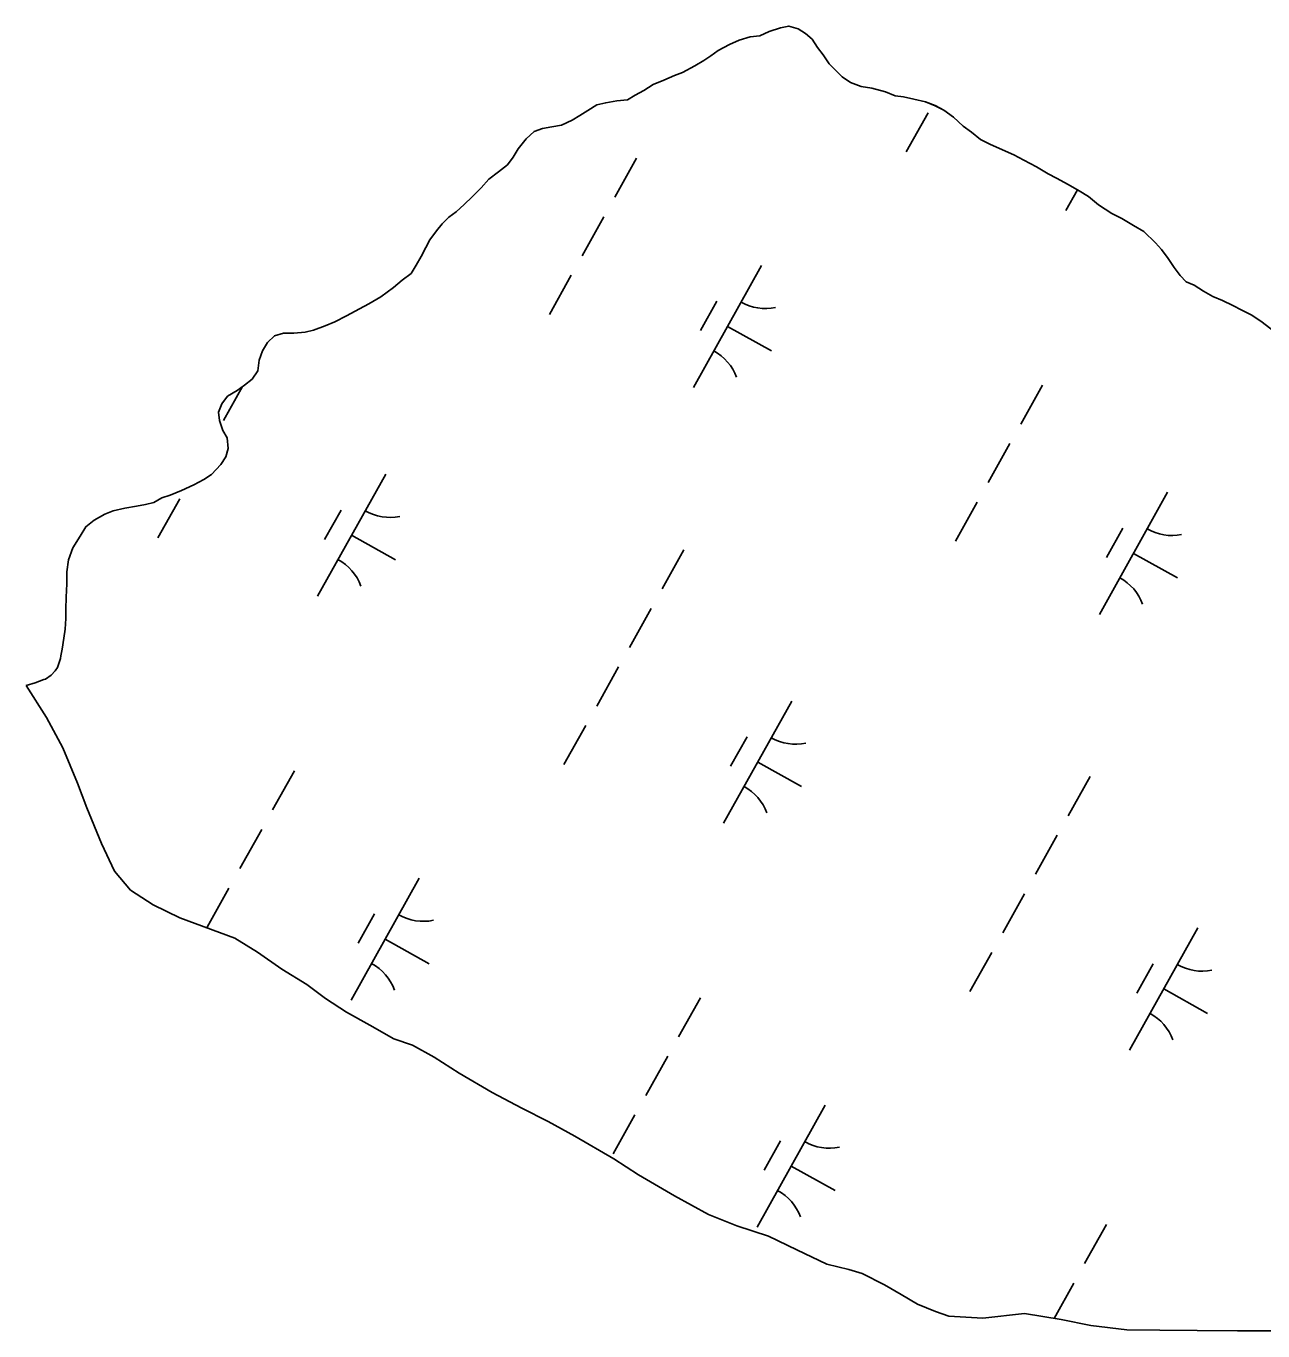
# Model space of a CAD drawing. Extents: x 3923531 to 3943530, y 207391 to 229799.
# Drawn here: x 3937631.4 to 3938073.8, y 216932.2 to 217398.7 of the extents above; entities that cross this region are included whole.
import ezdxf

# ---------------------------------------------------------------- set-up
doc = ezdxf.new("R2010")
doc.units = 0
doc.layers.add('V-TOPO-SHOR', color=7, linetype='Continuous')
doc.layers.add('V-WETL-SWMP', color=7, linetype='Continuous')

msp = doc.modelspace()

# ---------------------------------------------------------------- linework, layer by layer
at = {"layer": 'V-TOPO-SHOR'}
for points in [[(3937876.39, 217388.06), (3937879, 217390.02), (3937883.01, 217392.18), (3937886.42, 217393.74), (3937890.41, 217394.89), (3937893.81, 217395.26), (3937897.21, 217396.82), (3937901.21, 217398.17), (3937904.21, 217398.74), (3937907.59, 217397.7), (3937910.16, 217396.08), (3937912.54, 217394.06), (3937914.5, 217391.05), (3937916.46, 217388.44), (3937918.62, 217385.23), (3937920.99, 217382.81), (3937923.36, 217380.59), (3937926.33, 217378.57), (3937930.1, 217377.14), (3937933.88, 217376.5), (3937938.86, 217375.25), (3937942.23, 217373.82), (3937945.21, 217373.39), (3937948.99, 217372.56), (3937953.17, 217371.71), (3937956.55, 217370.29), (3937959.72, 217368.66), (3937963.08, 217366.23), (3937966.64, 217363), (3937969.6, 217360.78), (3937972.77, 217358.15), (3937976.14, 217356.52), (3937980.7, 217354.48), (3937984.67, 217352.65), (3937988.24, 217350.82), (3937992.8, 217348.38), (3937996.96, 217345.94), (3937999.94, 217344.32), (3938004.1, 217342.08), (3938008.06, 217339.85), (3938011.43, 217337.82), (3938014.99, 217334.79), (3938019.74, 217331.75), (3938023.31, 217329.92), (3938027.47, 217327.49), (3938031.24, 217325.25), (3938035.38, 217321.22), (3938037.55, 217318.81), (3938039.91, 217315.6), (3938042.07, 217312.38), (3938044.23, 217309.57), (3938046.4, 217307.35), (3938049.18, 217306.13), (3938052.55, 217303.9), (3938055.92, 217302.07), (3938059.29, 217300.64), (3938063.06, 217298.81), (3938066.23, 217297.18), (3938069.8, 217295.35), (3938073.56, 217292.92), (3938077.72, 217289.69)], [(3937631.44, 217162.93), (3937634.64, 217163.89), (3937637.84, 217165.06), (3937638.44, 217165.25), (3937640.45, 217166.62), (3937641.86, 217168.2), (3937642.67, 217169.39), (3937643.7, 217172.57), (3937643.91, 217173.56), (3937644.34, 217175.95), (3937644.98, 217179.93), (3937645.41, 217183.12), (3937645.65, 217186.9), (3937645.68, 217190.29), (3937645.72, 217194.48), (3937645.97, 217199.26), (3937646.02, 217203.65), (3937646.66, 217207.83), (3937648.1, 217212.2), (3937650.73, 217216.36), (3937652.76, 217219.72), (3937655.78, 217222.08), (3937659.59, 217224.24), (3937662.59, 217225.4), (3937666.79, 217226.36), (3937670.98, 217227.11), (3937674.18, 217227.68), (3937677.17, 217228.44), (3937679.98, 217230.01), (3937682.98, 217230.97), (3937686.99, 217232.73), (3937691.39, 217234.67), (3937695, 217236.63), (3937697.81, 217238.4), (3937701.04, 217241.95), (3937702.86, 217244.72), (3937703.69, 217247.71), (3937703.33, 217251.5), (3937701.76, 217254.1), (3937700.6, 217257.7), (3937700.23, 217260.7), (3937701.46, 217263.68), (3937703.48, 217266.45), (3937706.9, 217268.4), (3937709.51, 217270.37), (3937712.32, 217272.54), (3937714.34, 217275.51), (3937714.78, 217279.29), (3937716.01, 217282.66), (3937717.84, 217285.64), (3937720.25, 217288), (3937723.45, 217288.97), (3937727.24, 217288.93), (3937731.23, 217289.28), (3937734.23, 217290.05), (3937738.43, 217291.6), (3937741.84, 217292.96), (3937746.04, 217295.11), (3937750.66, 217297.66), (3937754.06, 217299.42), (3937758.28, 217301.96), (3937762.9, 217305.3), (3937765.91, 217307.87), (3937769.13, 217310.22), (3937770.95, 217313.2), (3937772.78, 217316.36), (3937774.41, 217319.54), (3937775.83, 217322.31), (3937778.25, 217325.48), (3937780.28, 217328.05), (3937782.69, 217330.42), (3937785.31, 217332.38), (3937788.12, 217334.95), (3937790.94, 217337.71), (3937794.16, 217340.86), (3937796.99, 217344.02), (3937800.41, 217346.58), (3937803.62, 217349.14), (3937805.64, 217351.91), (3937807.47, 217354.88), (3937810.29, 217358.44), (3937813.11, 217361), (3937816.12, 217362.17), (3937819.51, 217362.73), (3937822.91, 217363.3), (3937826.71, 217365.05), (3937829.52, 217366.81), (3937832.33, 217368.58), (3937835.54, 217370.54), (3937838.74, 217371.3), (3937842.73, 217372.06), (3937846.52, 217372.42), (3937849.33, 217373.99), (3937852.34, 217375.75), (3937855.75, 217377.9), (3937859.56, 217379.46), (3937863.36, 217381.02), (3937866.16, 217382.18), (3937870.57, 217384.53), (3937873.78, 217386.49), (3937876.39, 217388.06)], [(3937631.44, 217162.93), (3937638.7, 217151.49), (3937644.57, 217140.66), (3937649.82, 217128.05), (3937653.12, 217119.24), (3937658.37, 217106.43), (3937663.05, 217096.61), (3937668.76, 217089.78), (3937676.88, 217084.51), (3937686.4, 217079.83), (3937706.06, 217072.65), (3937714.19, 217067.58), (3937722.89, 217061.51), (3937731.81, 217056.03), (3937738.54, 217050.98)], [(3937738.54, 217050.98), (3937746.06, 217046.11), (3937754.38, 217041.44), (3937762.91, 217036.57), (3937769.66, 217034.31), (3937777.39, 217030.04), (3937786.3, 217024.37), (3937798.19, 217017.47), (3937808.7, 217011.78), (3937818.22, 217007.09), (3937827.73, 217001.81), (3937841.61, 216993.69), (3937850.52, 216988.02), (3937863.4, 216980.51), (3937875.49, 216973.8), (3937885.62, 216969.71), (3937896.94, 216966.01), (3937907.06, 216961.12), (3937917.77, 216956.02), (3937925.72, 216954.15), (3937930.49, 216952.7), (3937938.43, 216948.63), (3937944.37, 216945.18), (3937950.31, 216941.73), (3937956.67, 216939.07), (3937961.44, 216937.43), (3937973.59, 216936.71), (3937988.56, 216938.35), (3938001.69, 216936.21), (3938012.23, 216934.11), (3938025.18, 216932.58), (3938036.94, 216932.46), (3938050.29, 216932.32), (3938064.65, 216932.18), (3938077.61, 216932.24)]]:
    msp.add_lwpolyline(points, dxfattribs=at)
at = {"layer": 'V-WETL-SWMP'}
for p, q in [((3937886.42, 217393.74), (3937890.42, 217394.89)), ((3937890.42, 217394.89), (3937893.81, 217395.26)), ((3937893.81, 217395.26), (3937897.21, 217396.81)), ((3937897.21, 217396.81), (3937901.21, 217398.17)), ((3937901.21, 217398.17), (3937904.21, 217398.74)), ((3937904.21, 217398.74), (3937907.59, 217397.7)), ((3937907.59, 217397.7), (3937910.16, 217396.08)), ((3937910.16, 217396.08), (3937912.54, 217394.06)), ((3937876.39, 217388.06), (3937879, 217390.02)), ((3937879, 217390.02), (3937883.01, 217392.18)), ((3937883.01, 217392.18), (3937886.42, 217393.74)), ((3937912.54, 217394.06), (3937914.5, 217391.05)), ((3937914.5, 217391.05), (3937916.46, 217388.44)), ((3937870.57, 217384.53), (3937873.78, 217386.49)), ((3937873.78, 217386.49), (3937876.39, 217388.06)), ((3937916.46, 217388.44), (3937918.62, 217385.23)), ((3937918.62, 217385.23), (3937920.99, 217382.81)), ((3937859.56, 217379.46), (3937863.36, 217381.02)), ((3937863.36, 217381.02), (3937866.16, 217382.18)), ((3937866.16, 217382.18), (3937870.57, 217384.53)), ((3937920.99, 217382.81), (3937923.36, 217380.6)), ((3937923.36, 217380.6), (3937926.33, 217378.57)), ((3937849.33, 217373.99), (3937852.34, 217375.75)), ((3937852.34, 217375.75), (3937855.75, 217377.91)), ((3937855.75, 217377.91), (3937859.56, 217379.46)), ((3937926.33, 217378.57), (3937930.1, 217377.14)), ((3937930.1, 217377.14), (3937933.88, 217376.5)), ((3937933.88, 217376.5), (3937938.85, 217375.25)), ((3937835.54, 217370.54), (3937838.74, 217371.3)), ((3937838.74, 217371.3), (3937842.73, 217372.06)), ((3937842.73, 217372.06), (3937846.52, 217372.42)), ((3937846.52, 217372.42), (3937849.33, 217373.99)), ((3937938.85, 217375.25), (3937942.23, 217373.82)), ((3937942.23, 217373.82), (3937945.21, 217373.39)), ((3937945.21, 217373.39), (3937948.99, 217372.56)), ((3937948.99, 217372.56), (3937953.17, 217371.71)), ((3937953.17, 217371.71), (3937956.55, 217370.28)), ((3937826.71, 217365.05), (3937829.52, 217366.81)), ((3937829.52, 217366.81), (3937832.33, 217368.58)), ((3937832.33, 217368.58), (3937835.54, 217370.54)), ((3937954.01, 217367.71), (3937946.21, 217353.74)), ((3937956.55, 217370.28), (3937959.72, 217368.66)), ((3937959.72, 217368.66), (3937963.08, 217366.23)), ((3937963.08, 217366.23), (3937966.64, 217363)), ((3937813.11, 217361), (3937816.12, 217362.17)), ((3937816.12, 217362.17), (3937819.51, 217362.73)), ((3937819.51, 217362.73), (3937822.91, 217363.29)), ((3937822.91, 217363.29), (3937826.71, 217365.05)), ((3937966.64, 217363), (3937969.6, 217360.78)), ((3937807.47, 217354.88), (3937810.29, 217358.44)), ((3937810.29, 217358.44), (3937813.11, 217361)), ((3937969.6, 217360.78), (3937972.77, 217358.15)), ((3937972.77, 217358.15), (3937976.14, 217356.52)), ((3937805.64, 217351.91), (3937807.47, 217354.88)), ((3937976.14, 217356.52), (3937980.7, 217354.48)), ((3937980.7, 217354.48), (3937984.67, 217352.65)), ((3937984.67, 217352.65), (3937988.24, 217350.82)), ((3937800.4, 217346.58), (3937803.62, 217349.14)), ((3937803.62, 217349.14), (3937805.64, 217351.91)), ((3937849.79, 217351.53), (3937841.99, 217337.56)), ((3937988.24, 217350.82), (3937992.8, 217348.38)), ((3937992.8, 217348.38), (3937996.96, 217345.94)), ((3937794.17, 217340.86), (3937796.99, 217344.02)), ((3937796.99, 217344.02), (3937800.4, 217346.58)), ((3937996.96, 217345.94), (3937999.94, 217344.32)), ((3937999.94, 217344.32), (3938004.1, 217342.08)), ((3937790.94, 217337.71), (3937794.17, 217340.86)), ((3938007.42, 217340.21), (3938003.29, 217332.82)), ((3938004.1, 217342.08), (3938008.06, 217339.85)), ((3938008.06, 217339.85), (3938011.43, 217337.82)), ((3937785.31, 217332.38), (3937788.12, 217334.95)), ((3937788.12, 217334.95), (3937790.94, 217337.71)), ((3938011.43, 217337.82), (3938014.99, 217334.79)), ((3938014.99, 217334.79), (3938019.74, 217331.75)), ((3937780.28, 217328.05), (3937782.69, 217330.42)), ((3937782.69, 217330.42), (3937785.31, 217332.38)), ((3937838.09, 217330.57), (3937830.29, 217316.61)), ((3938019.74, 217331.75), (3938023.31, 217329.92)), ((3938023.31, 217329.92), (3938027.47, 217327.49)), ((3937775.83, 217322.32), (3937778.26, 217325.48)), ((3937778.26, 217325.48), (3937780.28, 217328.05)), ((3938027.47, 217327.49), (3938031.24, 217325.25)), ((3938031.24, 217325.25), (3938035.38, 217321.22)), ((3937772.78, 217316.37), (3937774.41, 217319.54)), ((3937774.41, 217319.54), (3937775.83, 217322.32)), ((3938035.38, 217321.22), (3938037.55, 217318.81)), ((3937770.95, 217313.2), (3937772.78, 217316.37)), ((3938037.55, 217318.81), (3938039.91, 217315.59)), ((3938039.91, 217315.59), (3938042.07, 217312.38)), ((3937765.91, 217307.86), (3937769.13, 217310.22)), ((3937769.13, 217310.22), (3937770.95, 217313.2)), ((3937894.47, 217313.16), (3937870.09, 217269.51)), ((3938042.07, 217312.38), (3938044.23, 217309.57)), ((3937762.9, 217305.3), (3937765.91, 217307.86)), ((3937826.38, 217309.62), (3937818.58, 217295.65)), ((3938044.23, 217309.57), (3938046.4, 217307.35)), ((3938046.4, 217307.35), (3938049.18, 217306.13)), ((3938049.18, 217306.13), (3938052.55, 217303.9)), ((3937754.06, 217299.42), (3937758.28, 217301.96)), ((3937758.28, 217301.96), (3937762.9, 217305.3)), ((3938052.55, 217303.9), (3938055.92, 217302.07)), ((3938055.92, 217302.07), (3938059.29, 217300.64)), ((3937746.04, 217295.11), (3937750.66, 217297.66)), ((3937750.66, 217297.66), (3937754.06, 217299.42)), ((3937878.47, 217300.34), (3937872.62, 217289.86)), ((3938059.29, 217300.64), (3938063.06, 217298.81)), ((3938063.06, 217298.81), (3938066.23, 217297.18)), ((3938066.23, 217297.18), (3938069.8, 217295.35)), ((3937734.23, 217290.05), (3937738.43, 217291.6)), ((3937738.43, 217291.6), (3937741.84, 217292.96)), ((3937741.84, 217292.96), (3937746.04, 217295.11)), ((3938069.8, 217295.35), (3938073.56, 217292.92)), ((3938073.56, 217292.92), (3938077.72, 217289.69)), ((3937717.84, 217285.64), (3937720.25, 217288)), ((3937720.25, 217288), (3937723.45, 217288.97)), ((3937723.45, 217288.97), (3937727.24, 217288.93)), ((3937727.24, 217288.93), (3937731.23, 217289.29)), ((3937731.23, 217289.29), (3937734.23, 217290.05)), ((3937882.28, 217291.34), (3937897.99, 217282.56)), ((3937714.78, 217279.29), (3937716.01, 217282.66)), ((3937716.01, 217282.66), (3937717.84, 217285.64)), ((3937714.34, 217275.51), (3937714.78, 217279.29)), ((3937712.32, 217272.54), (3937714.34, 217275.51)), ((3937708.8, 217269.84), (3937702.01, 217257.69)), ((3937703.48, 217266.45), (3937706.89, 217268.4)), ((3937706.89, 217268.4), (3937709.51, 217270.37)), ((3937709.51, 217270.37), (3937712.32, 217272.54)), ((3937995.01, 217270.4), (3937987.21, 217256.43)), ((3937700.23, 217260.7), (3937701.46, 217263.68)), ((3937701.46, 217263.68), (3937703.48, 217266.45)), ((3937700.6, 217257.71), (3937700.23, 217260.7)), ((3937701.76, 217254.1), (3937700.6, 217257.71)), ((3937703.33, 217251.5), (3937701.76, 217254.1)), ((3937703.69, 217247.71), (3937703.33, 217251.5)), ((3937702.86, 217244.72), (3937703.69, 217247.71)), ((3937983.3, 217249.45), (3937975.5, 217235.48)), ((3937697.81, 217238.4), (3937701.04, 217241.95)), ((3937701.04, 217241.95), (3937702.86, 217244.72)), ((3937691.39, 217234.68), (3937695, 217236.63)), ((3937695, 217236.63), (3937697.81, 217238.4)), ((3937760.07, 217238.51), (3937735.68, 217194.86)), ((3937679.98, 217230.01), (3937682.98, 217230.97)), ((3937682.98, 217230.97), (3937686.99, 217232.73)), ((3937686.99, 217232.73), (3937691.39, 217234.68)), ((3938039.69, 217232.04), (3938015.3, 217188.39)), ((3937662.59, 217225.4), (3937666.79, 217226.36)), ((3937666.79, 217226.36), (3937670.98, 217227.11)), ((3937670.98, 217227.11), (3937674.18, 217227.68)), ((3937674.18, 217227.68), (3937677.18, 217228.44)), ((3937677.18, 217228.44), (3937679.98, 217230.01)), ((3937686.4, 217229.75), (3937678.6, 217215.78)), ((3937971.6, 217228.5), (3937963.8, 217214.53)), ((3937652.76, 217219.72), (3937655.78, 217222.08)), ((3937655.78, 217222.08), (3937659.59, 217224.24)), ((3937659.59, 217224.24), (3937662.59, 217225.4)), ((3937744.07, 217225.69), (3937738.21, 217215.21)), ((3937650.73, 217216.36), (3937652.76, 217219.72)), ((3938023.68, 217219.21), (3938017.83, 217208.74)), ((3937646.66, 217207.83), (3937648.1, 217212.2)), ((3937648.1, 217212.2), (3937650.73, 217216.36)), ((3937747.87, 217216.69), (3937763.59, 217207.91)), ((3937646.02, 217203.65), (3937646.66, 217207.83)), ((3937866.73, 217211.48), (3937858.93, 217197.51)), ((3938027.49, 217210.21), (3938043.21, 217201.43)), ((3937645.97, 217199.26), (3937646.02, 217203.65)), ((3937645.72, 217194.48), (3937645.97, 217199.26)), ((3937645.68, 217190.29), (3937645.72, 217194.48)), ((3937645.65, 217186.9), (3937645.68, 217190.29)), ((3937855.03, 217190.53), (3937847.22, 217176.56)), ((3937645.41, 217183.12), (3937645.65, 217186.9)), ((3937644.34, 217175.95), (3937644.98, 217179.93)), ((3937644.98, 217179.93), (3937645.41, 217183.12)), ((3937643.91, 217173.57), (3937644.34, 217175.95)), ((3937642.67, 217169.39), (3937643.7, 217172.57)), ((3937643.7, 217172.57), (3937643.91, 217173.57)), ((3937638.44, 217165.25), (3937640.45, 217166.62)), ((3937640.45, 217166.62), (3937641.86, 217168.2)), ((3937641.86, 217168.2), (3937642.67, 217169.39)), ((3937843.32, 217169.58), (3937835.52, 217155.61)), ((3937631.44, 217162.93), (3937634.64, 217163.89)), ((3937638.7, 217151.49), (3937631.44, 217162.93)), ((3937634.64, 217163.89), (3937637.84, 217165.06)), ((3937637.84, 217165.06), (3937638.44, 217165.25)), ((3937905.28, 217157.39), (3937880.9, 217113.74)), ((3937644.57, 217140.66), (3937638.7, 217151.49)), ((3937831.62, 217148.63), (3937823.81, 217134.66)), ((3937889.28, 217144.57), (3937883.43, 217134.09)), ((3937649.82, 217128.05), (3937644.57, 217140.66)), ((3937893.09, 217135.56), (3937908.8, 217126.79)), ((3937727.4, 217132.44), (3937719.6, 217118.47)), ((3938011.95, 217130.36), (3938004.14, 217116.39)), ((3937653.12, 217119.24), (3937649.82, 217128.05)), ((3937658.37, 217106.43), (3937653.12, 217119.24)), ((3937715.7, 217111.49), (3937707.89, 217097.52)), ((3937663.05, 217096.61), (3937658.37, 217106.43)), ((3938000.24, 217109.41), (3937992.44, 217095.44)), ((3937668.76, 217089.78), (3937663.05, 217096.61)), ((3937772.08, 217094.08), (3937747.7, 217050.43)), ((3937676.88, 217084.51), (3937668.76, 217089.78)), ((3937703.99, 217090.54), (3937696.19, 217076.57)), ((3937988.54, 217088.45), (3937980.73, 217074.49)), ((3937686.4, 217079.83), (3937676.88, 217084.51)), ((3937706.06, 217072.65), (3937686.4, 217079.83)), ((3937756.08, 217081.25), (3937750.23, 217070.78)), ((3937714.19, 217067.58), (3937706.06, 217072.65)), ((3937759.89, 217072.25), (3937775.6, 217063.47)), ((3938050.49, 217076.27), (3938026.11, 217032.61)), ((3937722.89, 217061.51), (3937714.19, 217067.58)), ((3937976.83, 217067.5), (3937969.03, 217053.53)), ((3938034.49, 217063.44), (3938028.64, 217052.96)), ((3937731.81, 217056.03), (3937722.89, 217061.51)), ((3937738.53, 217050.98), (3937731.81, 217056.03)), ((3938038.3, 217054.44), (3938054.02, 217045.66)), ((3937746.06, 217046.11), (3937738.53, 217050.98)), ((3937872.62, 217051.32), (3937864.81, 217037.35)), ((3937754.38, 217041.44), (3937746.06, 217046.11)), ((3937762.91, 217036.57), (3937754.38, 217041.44)), ((3937769.66, 217034.31), (3937762.91, 217036.57)), ((3937777.39, 217030.04), (3937769.66, 217034.31)), ((3937860.91, 217030.37), (3937853.11, 217016.4)), ((3937786.3, 217024.37), (3937777.39, 217030.04)), ((3937798.19, 217017.47), (3937786.3, 217024.37)), ((3937808.7, 217011.78), (3937798.19, 217017.47)), ((3937818.22, 217007.09), (3937808.7, 217011.78)), ((3937917.29, 217012.95), (3937892.91, 216969.3)), ((3937827.73, 217001.81), (3937818.22, 217007.09)), ((3937849.21, 217009.41), (3937841.4, 216995.45)), ((3937841.61, 216993.69), (3937827.73, 217001.81)), ((3937901.29, 217000.13), (3937895.44, 216989.65)), ((3937850.52, 216988.02), (3937841.61, 216993.69)), ((3937905.1, 216991.13), (3937920.82, 216982.35)), ((3937863.4, 216980.51), (3937850.52, 216988.02)), ((3937875.49, 216973.81), (3937863.4, 216980.51)), ((3937885.62, 216969.71), (3937875.49, 216973.81)), ((3937896.94, 216966.01), (3937885.62, 216969.71)), ((3938017.83, 216970.19), (3938010.03, 216956.23)), ((3937907.06, 216961.12), (3937896.94, 216966.01)), ((3937917.77, 216956.02), (3937907.06, 216961.12)), ((3937925.72, 216954.15), (3937917.77, 216956.02)), ((3937930.49, 216952.7), (3937925.72, 216954.15)), ((3937938.43, 216948.63), (3937930.49, 216952.7)), ((3937944.37, 216945.18), (3937938.43, 216948.63)), ((3938006.12, 216949.24), (3937999.08, 216936.64)), ((3937950.31, 216941.73), (3937944.37, 216945.18)), ((3937956.67, 216939.07), (3937950.31, 216941.73)), ((3937961.44, 216937.43), (3937956.67, 216939.07)), ((3937973.59, 216936.71), (3937961.44, 216937.43)), ((3937988.56, 216938.35), (3937973.59, 216936.71)), ((3938001.69, 216936.21), (3937988.56, 216938.35)), ((3938012.24, 216934.11), (3938001.69, 216936.21)), ((3938025.18, 216932.58), (3938012.24, 216934.11)), ((3938036.94, 216932.46), (3938025.18, 216932.58)), ((3938050.29, 216932.32), (3938036.94, 216932.46)), ((3938064.65, 216932.18), (3938050.29, 216932.32)), ((3938077.61, 216932.24), (3938064.65, 216932.18))]:
    msp.add_line(p, q, dxfattribs=at)
for centre, start, end in [((3937895.96, 217315.33), 240.0381, 281.5817), ((3937869.02, 217267.11), 20.0381, 61.5817), ((3937761.55, 217240.69), 240.0381, 281.5817), ((3938041.17, 217234.21), 240.0381, 281.5817), ((3937734.61, 217192.46), 20.0381, 61.5817), ((3938014.23, 217185.98), 20.0381, 61.5817), ((3937906.77, 217159.56), 240.0381, 281.5817), ((3937879.82, 217111.33), 20.0381, 61.5817), ((3937773.57, 217096.25), 240.0381, 281.5817), ((3937746.62, 217048.02), 20.0381, 61.5817), ((3938051.98, 217078.44), 240.0381, 281.5817), ((3938025.04, 217030.21), 20.0381, 61.5817), ((3937918.78, 217015.12), 240.0381, 281.5817), ((3937891.84, 216966.9), 20.0381, 61.5817)]:
    msp.add_arc(centre, 17.62, start, end, dxfattribs=at)

doc.saveas('drawing.dxf')
